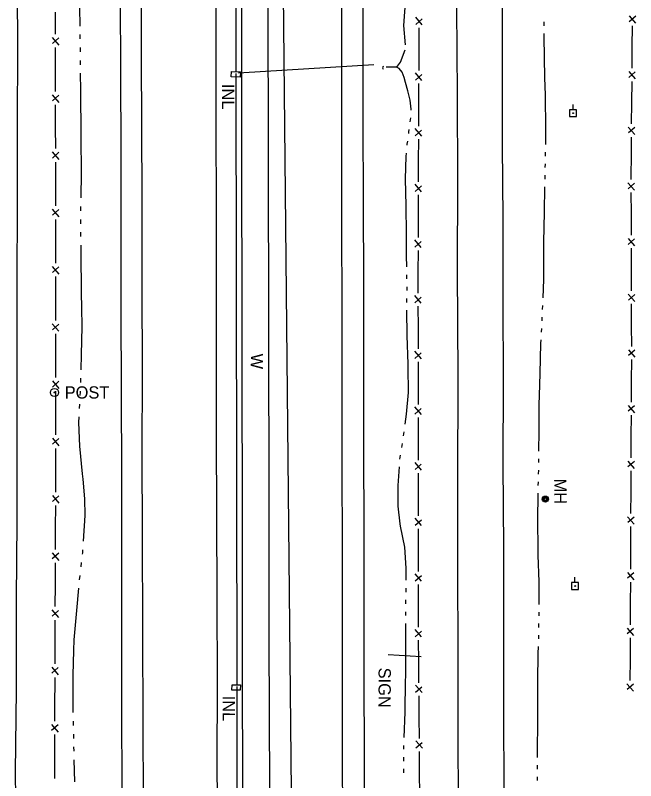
# Model space of a CAD drawing. Extents: x 589250 to 1188077, y 162953 to 363065.
# Drawn here: x 593931 to 594234.6, y 178819.8 to 179194.4 of the extents above; entities that cross this region are included whole.
import ezdxf

# ---------------------------------------------------------------- set-up
doc = ezdxf.new("R2010")
doc.units = 0
for name, color, linetype in [('E_DRN', 7, 'Continuous'), ('E_DRN_Pipe', 7, 'Continuous'), ('E_DRN_SS_UG', 7, 'Continuous'), ('E_DRN_Text', 7, 'Continuous'), ('E_FEN_P', 7, 'Continuous'), ('E_MISCPROP', 7, 'Continuous'), ('E_RDWY', 7, 'Continuous'), ('E_RDWY_Gravel', 7, 'Continuous'), ('E_SGN', 7, 'Continuous'), ('E_SGN_Text', 7, 'Continuous'), ('E_UTL_EPowerPole', 7, 'Continuous'), ('E_UTL_MH', 7, 'Continuous'), ('E_UTL_MH_Text', 7, 'Continuous'), ('E_WAL', 7, 'Continuous'), ('E_WAL_Text', 7, 'Continuous'), ('E_WTR_FlowLine', 7, 'Continuous'), ('E_WTR_P', 7, 'Continuous')]:
    doc.layers.add(name, color=color, linetype=linetype)

msp = doc.modelspace()

# ---------------------------------------------------------------- linework, layer by layer
at = {"layer": 'E_DRN'}
for p, q in [((594036.62, 179164.29), (594036.68, 179166.88)), ((594036.68, 179166.88), (594041.09, 179166.78)), ((594041.04, 179164.19), (594036.62, 179164.29)), ((594041.09, 179166.78), (594041.04, 179164.19)), ((594036.98, 178864.06), (594037.02, 178866.76)), ((594041.08, 178864), (594036.98, 178864.06)), ((594037.02, 178866.76), (594041.12, 178866.7)), ((594041.12, 178866.7), (594041.08, 178864))]:
    msp.add_line(p, q, dxfattribs=at)
msp.add_arc((594111.58, 179168.69), 0.878, 122.9798, 229.24, dxfattribs=at)
at = {"layer": 'E_DRN_Pipe'}
for p, q in [((594039.03, 179166.77), (594038.75, 179342.7)), ((594039.99, 178566.16), (594039.51, 178865.79))]:
    msp.add_line(p, q, dxfattribs=at)
at = {"layer": 'E_DRN_SS_UG'}
for p, q in [((594040.23, 179166.32), (594106.42, 179170.36)), ((594039.51, 178866.49), (594039.03, 179166))]:
    msp.add_line(p, q, dxfattribs=at)
at = {"layer": 'E_FEN_P'}
for p, q in [((593950.54, 179195.91), (593950.53, 179185.21)), ((594130.1, 179189.79), (594126.96, 179193.43)), ((594231.41, 179194.18), (594234.54, 179190.53)), ((594234.56, 179193.99), (594231.45, 179191.29)), ((594126.95, 179189.97), (594130.05, 179192.68)), ((594232.83, 179189.33), (594232.74, 179178.93)), ((594128.58, 179177.8), (594128.64, 179188.2)), ((593949.03, 179183.56), (593952.27, 179179.83)), ((593952.28, 179183.39), (593949.1, 179180.59)), ((593950.53, 179178.59), (593950.53, 179167.89)), ((594232.74, 179178.93), (594232.66, 179168.52)), ((594128.53, 179167.39), (594128.58, 179177.8)), ((593950.53, 179167.89), (593950.54, 179157.19)), ((594231.18, 179166.93), (594234.31, 179163.29)), ((594126.81, 179162.73), (594129.92, 179165.44)), ((594129.97, 179162.55), (594126.83, 179166.19)), ((594234.34, 179166.74), (594231.23, 179164.04)), ((594128.45, 179150.55), (594128.5, 179160.95)), ((594232.6, 179162.08), (594232.52, 179151.68)), ((593949.04, 179155.54), (593952.28, 179151.81)), ((593952.28, 179155.37), (593949.11, 179152.56)), ((593950.54, 179150.56), (593950.54, 179139.86)), ((594128.41, 179140.15), (594128.45, 179149.54)), ((594128.45, 179149.54), (594128.45, 179150.55)), ((594232.52, 179151.68), (594232.43, 179141.28)), ((593950.54, 179139.86), (593950.55, 179129.16)), ((594126.7, 179135.48), (594129.8, 179138.2)), ((594129.85, 179135.31), (594126.71, 179138.94)), ((594230.96, 179139.69), (594234.08, 179136.04)), ((594234.11, 179139.5), (594231, 179136.8)), ((594128.35, 179123.31), (594128.39, 179133.71)), ((594232.38, 179134.84), (594232.29, 179124.44)), ((593949.05, 179127.52), (593952.29, 179123.79)), ((593952.29, 179127.35), (593949.12, 179124.54)), ((593950.55, 179122.54), (593950.55, 179111.84)), ((594128.32, 179112.91), (594128.35, 179123.31)), ((594232.29, 179124.44), (594232.23, 179116.97)), ((594232.23, 179116.97), (594232.23, 179114.04)), ((593950.55, 179111.84), (593950.56, 179101.14)), ((594126.6, 179108.24), (594129.7, 179110.95)), ((594129.76, 179108.06), (594126.62, 179111.7)), ((594230.78, 179112.43), (594233.95, 179108.82)), ((594233.94, 179112.27), (594230.85, 179109.54)), ((594232.25, 179107.6), (594232.28, 179097.19)), ((594128.26, 179096.06), (594128.3, 179106.47)), ((593949.06, 179099.49), (593952.31, 179095.77)), ((593952.3, 179099.32), (593949.13, 179096.52)), ((594128.22, 179085.66), (594128.26, 179096.06)), ((594232.28, 179097.19), (594232.3, 179086.79)), ((593950.56, 179094.52), (593950.56, 179083.82)), ((594129.66, 179080.82), (594126.52, 179084.45)), ((594230.85, 179085.19), (594234.01, 179081.57)), ((594234, 179085.03), (594230.92, 179082.29)), ((593950.56, 179083.82), (593950.57, 179073.12)), ((594126.51, 179080.99), (594129.61, 179083.71)), ((594128.17, 179068.82), (594128.2, 179079.22)), ((594232.32, 179080.35), (594232.34, 179069.95)), ((593949.07, 179071.47), (593952.31, 179067.74)), ((593952.31, 179071.3), (593949.14, 179068.49)), ((594232.34, 179069.95), (594232.37, 179059.55)), ((593950.57, 179066.49), (593950.57, 179055.79)), ((594128.17, 179068.64), (594128.17, 179068.82)), ((594128.18, 179058.42), (594128.17, 179068.64)), ((593950.57, 179055.79), (593950.57, 179045.09)), ((594129.64, 179053.58), (594126.48, 179057.2)), ((594126.48, 179053.74), (594129.57, 179056.47)), ((594230.92, 179057.94), (594234.08, 179054.33)), ((594234.07, 179057.78), (594230.99, 179055.05)), ((594128.2, 179041.57), (594128.18, 179051.98)), ((594232.39, 179053.11), (594232.41, 179042.7)), ((593949.07, 179043.45), (593952.32, 179039.72)), ((593952.32, 179043.28), (593949.14, 179040.47)), ((594128.21, 179031.17), (594128.2, 179041.57)), ((594232.41, 179042.7), (594232.44, 179032.3)), ((593950.57, 179038.47), (593950.57, 179027.77)), ((594129.67, 179026.33), (594126.51, 179029.95)), ((594126.52, 179026.5), (594129.6, 179029.23)), ((594230.98, 179030.7), (594234.15, 179027.08)), ((594234.14, 179030.54), (594231.06, 179027.81)), ((593950.57, 179027.77), (593950.58, 179017.07)), ((594128.23, 179014.33), (594128.22, 179024.73)), ((594232.44, 179025.86), (594232.39, 179015.46)), ((593949.08, 179015.42), (593952.32, 179011.7)), ((593952.32, 179015.25), (593949.15, 179012.45)), ((594128.24, 179003.93), (594128.23, 179014.33)), ((594232.39, 179015.46), (594232.34, 179005.06)), ((593950.58, 179010.45), (593950.58, 178999.75)), ((594129.7, 178999.09), (594126.54, 179002.71)), ((594126.55, 178999.25), (594129.63, 179001.98)), ((594230.88, 179003.46), (594234.02, 178999.83)), ((594234.03, 179003.28), (594230.93, 179000.57)), ((593950.58, 178999.75), (593950.58, 178989.05)), ((594232.31, 178998.62), (594232.26, 178988.21)), ((594128.26, 178989.03), (594128.25, 178997.49)), ((593949.08, 178987.4), (593952.33, 178983.67)), ((593952.33, 178987.23), (593949.15, 178984.42)), ((594128.26, 178987.08), (594128.26, 178989.03)), ((594128.26, 178976.68), (594128.26, 178987.08)), ((594232.26, 178988.21), (594232.22, 178977.81)), ((593950.58, 178982.42), (593950.58, 178971.72)), ((594230.75, 178976.22), (594233.89, 178972.58)), ((594233.91, 178976.04), (594230.8, 178973.33)), ((594129.72, 178971.84), (594126.57, 178975.47)), ((594126.57, 178972.01), (594129.66, 178974.74)), ((593950.58, 178971.72), (593950.59, 178961.02)), ((594128.27, 178959.84), (594128.27, 178970.24)), ((594232.19, 178971.37), (594232.14, 178960.97)), ((594232.14, 178960.97), (594232.09, 178950.57)), ((593949.08, 178959.38), (593952.31, 178955.64)), ((593952.33, 178959.2), (593949.14, 178956.41)), ((594128.28, 178949.44), (594128.27, 178959.84)), ((593950.56, 178954.4), (593950.52, 178943.7)), ((594129.74, 178944.6), (594126.58, 178948.22)), ((594126.58, 178944.76), (594129.67, 178947.49)), ((594230.63, 178948.97), (594233.77, 178945.34)), ((594233.78, 178948.79), (594230.68, 178946.08)), ((593950.52, 178943.7), (593950.48, 178933)), ((594128.29, 178932.59), (594128.28, 178943)), ((594232.06, 178944.13), (594232.02, 178933.73)), ((593948.98, 178931.36), (593952.21, 178927.62)), ((593952.22, 178931.18), (593949.03, 178928.38)), ((594128.3, 178922.19), (594128.29, 178932.59)), ((594232.01, 178931.78), (594231.97, 178923.32)), ((594232.02, 178933.73), (594232.01, 178931.78)), ((593950.46, 178926.38), (593950.42, 178915.68)), ((594129.76, 178917.35), (594126.6, 178920.98)), ((594126.6, 178917.52), (594129.69, 178920.25)), ((594230.51, 178921.73), (594233.65, 178918.09)), ((594233.66, 178921.55), (594230.56, 178918.84)), ((594231.95, 178916.88), (594231.9, 178906.48)), ((593950.42, 178915.68), (593950.38, 178904.98)), ((594128.31, 178905.35), (594128.3, 178915.75)), ((594128.31, 178894.95), (594128.31, 178905.35)), ((594231.9, 178906.48), (594231.86, 178896.08)), ((593948.87, 178903.34), (593952.1, 178899.6)), ((593952.11, 178903.15), (593948.93, 178900.36)), ((593950.35, 178898.35), (593950.31, 178887.65)), ((594129.79, 178890.12), (594126.61, 178893.72)), ((594230.4, 178894.48), (594233.54, 178890.85)), ((594233.55, 178894.31), (594230.45, 178891.59)), ((594126.64, 178890.26), (594129.7, 178893.01)), ((594231.84, 178889.64), (594231.8, 178879.24)), ((593950.31, 178887.65), (593950.27, 178876.95)), ((594128.43, 178878.11), (594128.35, 178888.51)), ((594231.8, 178879.24), (594231.75, 178868.83)), ((593948.76, 178875.31), (593952, 178871.57)), ((593952.01, 178875.13), (593948.82, 178872.34)), ((594128.51, 178867.7), (594128.43, 178878.11)), ((593950.24, 178870.33), (593950.23, 178866.09)), ((594230.29, 178867.24), (594233.43, 178863.6)), ((593950.23, 178866.09), (593950.21, 178859.63)), ((594130, 178862.88), (594126.82, 178866.47)), ((594126.84, 178863.02), (594129.91, 178865.77)), ((594233.44, 178867.06), (594230.34, 178864.35)), ((593950.21, 178859.63), (593950.19, 178848.93)), ((594128.63, 178850.86), (594128.56, 178861.26)), ((594128.71, 178840.46), (594128.63, 178850.86)), ((593948.69, 178847.29), (593951.93, 178843.55)), ((593951.93, 178847.11), (593948.75, 178844.31)), ((593950.18, 178842.31), (593950.15, 178831.61)), ((594130.21, 178835.63), (594127.03, 178839.23)), ((594127.05, 178835.77), (594130.12, 178838.52)), ((594128.84, 178823.62), (594128.76, 178834.02)), ((593950.15, 178831.61), (593950.13, 178820.91)), ((594128.92, 178813.22), (594128.84, 178823.62))]:
    msp.add_line(p, q, dxfattribs=at)
at = {"layer": 'E_MISCPROP'}
for radius in [2, 0.25]:
    msp.add_circle((593950.13, 179009.8), radius, dxfattribs=at)
at = {"layer": 'E_RDWY'}
for p, q in [((594054.77, 179170.95), (594054.52, 179246.25)), ((594090.47, 179242.14), (594090.62, 179167.72)), ((594029.04, 179224.35), (594029.08, 179179.02)), ((593931.82, 179219.75), (593931.96, 179181.75)), ((594169.14, 179217.53), (594169.15, 179174.56)), ((593992.79, 179174.31), (593992.7, 179211.92)), ((594147.35, 179155.68), (594147.11, 179198.08)), ((593931.96, 179181.75), (593931.86, 179138.02)), ((594029.08, 179179.02), (594029.17, 179141.44)), ((593992.91, 179140.15), (593992.79, 179174.31)), ((594169.15, 179174.56), (594169.3, 179130.91)), ((594054.85, 179156.76), (594054.77, 179170.95)), ((594090.62, 179167.72), (594090.59, 179127.36)), ((594054.94, 179107.67), (594054.85, 179156.76)), ((594147.46, 179113.29), (594147.35, 179155.68)), ((594029.17, 179141.44), (594029.25, 179098.96)), ((593931.86, 179138.02), (593931.83, 179102.06)), ((593993.04, 179104.42), (593992.91, 179140.15)), ((594169.3, 179130.91), (594169.52, 179094.73)), ((594090.59, 179127.36), (594090.63, 179090.8)), ((594147.36, 179069.73), (594147.46, 179113.29)), ((594055.03, 179058.58), (594054.94, 179107.67)), ((593993.03, 179062.09), (593993.04, 179104.42)), ((593931.83, 179102.06), (593931.73, 179063.69)), ((594029.25, 179098.96), (594029.26, 179060.16)), ((594169.52, 179094.73), (594169.53, 179054.76)), ((594090.63, 179090.8), (594090.74, 179051.69)), ((594147.64, 179017.79), (594147.36, 179069.73)), ((593931.73, 179063.69), (593931.69, 179022.38)), ((593993.16, 179019.49), (593993.03, 179062.09)), ((594029.26, 179060.16), (594029.33, 179023.1)), ((594055.11, 179018.78), (594055.03, 179058.58)), ((594169.53, 179054.76), (594169.63, 179015.01)), ((594090.74, 179051.69), (594090.81, 179010.2)), ((593931.69, 179022.38), (593931.75, 178985.69)), ((594029.33, 179023.1), (594029.3, 178988.45)), ((593993.1, 178980.01), (593993.16, 179019.49)), ((594055.13, 178977.82), (594055.11, 179018.78)), ((594147.56, 178965.71), (594147.64, 179017.79)), ((594169.63, 179015.01), (594169.53, 178974.73)), ((594090.81, 179010.2), (594090.83, 178990.69)), ((594029.3, 178988.45), (594029.41, 178950.42)), ((594090.83, 178990.69), (594090.91, 178916.9)), ((593931.75, 178985.69), (593931.63, 178946.55)), ((593993.22, 178940.03), (593993.1, 178980.01)), ((594055.25, 178907.47), (594055.13, 178977.82)), ((594169.53, 178974.73), (594169.86, 178933.76)), ((594147.57, 178924.49), (594147.56, 178965.71)), ((594029.41, 178950.42), (594029.61, 178908.48)), ((593931.63, 178946.55), (593931.38, 178908.72)), ((593993.43, 178893.45), (593993.22, 178940.03)), ((594169.86, 178933.76), (594169.9, 178891.34)), ((594147.68, 178881.29), (594147.57, 178924.49)), ((594090.91, 178916.9), (594090.96, 178870.03)), ((593931.38, 178908.72), (593931.32, 178864.22)), ((594029.61, 178908.48), (594029.68, 178868.39)), ((594055.25, 178888.44), (594055.25, 178907.47)), ((593993.5, 178847.18), (593993.43, 178893.45)), ((594169.9, 178891.34), (594169.92, 178852.79)), ((594055.43, 178853.31), (594055.25, 178888.44)), ((594147.75, 178839.95), (594147.68, 178881.29)), ((594029.68, 178868.39), (594029.6, 178827.03)), ((594090.96, 178870.03), (594090.98, 178822.57)), ((593931.32, 178864.22), (593930.96, 178823.97)), ((594055.48, 178814.94), (594055.43, 178853.31)), ((594169.92, 178852.79), (594169.97, 178815.55)), ((593993.66, 178798.6), (593993.5, 178847.18)), ((594147.82, 178791.44), (594147.75, 178839.95)), ((594029.6, 178827.03), (594029.78, 178790.44)), ((593930.96, 178823.97), (593931.28, 178788.81)), ((594090.98, 178822.57), (594091.08, 178776.19))]:
    msp.add_line(p, q, dxfattribs=at)
at = {"layer": 'E_RDWY_Gravel'}
for p, q in [((594101.05, 179217.6), (594101.08, 179180.48)), ((593982.53, 179166.59), (593982.49, 179206.51)), ((594101.08, 179180.48), (594101.1, 179142.33)), ((593982.77, 179127.61), (593982.53, 179166.59)), ((594101.1, 179142.33), (594101.22, 179103.16)), ((593982.76, 179089.04), (593982.77, 179127.61)), ((594101.22, 179103.16), (594101.32, 179063.21)), ((593982.81, 179050.78), (593982.76, 179089.04)), ((594101.32, 179063.21), (594101.32, 179020.05)), ((593982.94, 179009.81), (593982.81, 179050.78)), ((594101.32, 179020.05), (594101.37, 178980.71)), ((593983.04, 178969.78), (593982.94, 179009.81)), ((594101.37, 178980.71), (594101.46, 178943.96)), ((593983.03, 178931.43), (593983.04, 178969.78)), ((594101.46, 178943.96), (594101.5, 178907.77)), ((593983.09, 178894.65), (593983.03, 178931.43)), ((594101.5, 178907.77), (594101.58, 178870.62)), ((593983.14, 178855.05), (593983.09, 178894.65)), ((594101.58, 178870.62), (594101.64, 178831.68)), ((593983.24, 178815.22), (593983.14, 178855.05)), ((594101.64, 178831.68), (594101.8, 178787.91))]:
    msp.add_line(p, q, dxfattribs=at)
at = {"layer": 'E_SGN'}
msp.add_line((594129.64, 178880.37), (594113.36, 178881.3), dxfattribs=at)
at = {"layer": 'E_UTL_EPowerPole'}
for points in [[(594205.59, 179148.17), (594202.24, 179148.17)], [(594202.24, 179148.17), (594202.24, 179144.82)], [(594203.92, 179148.17), (594203.92, 179150.82)], [(594205.59, 179144.82), (594205.59, 179148.17)], [(594202.24, 179144.82), (594205.59, 179144.82)], [(594206.52, 178916.75), (594203.17, 178916.75)], [(594203.17, 178916.75), (594203.17, 178913.39)], [(594204.85, 178916.75), (594204.85, 178919.39)], [(594206.52, 178913.39), (594206.52, 178916.75)], [(594203.17, 178913.39), (594206.52, 178913.39)]]:
    msp.add_lwpolyline(points, dxfattribs=at)
for centre in [(594203.95, 179146.5), (594204.88, 178915.07)]:
    msp.add_circle(centre, 0.217, dxfattribs=at)
at = {"layer": 'E_UTL_MH'}
for centre, radius in [((594190.35, 178957.58), 1.5), ((594190.35, 178957.58), 1.22), ((594190.37, 178957.57), 0.968), ((594190.37, 178957.55), 0.605)]:
    msp.add_circle(centre, radius, dxfattribs=at)
at = {"layer": 'E_WAL'}
for p, q in [((594041.82, 179157.71), (594041.72, 179221.76)), ((594041.89, 179112.9), (594041.82, 179157.71)), ((594041.92, 179058.17), (594041.89, 179112.9)), ((594041.93, 179011.67), (594041.92, 179058.17)), ((594042.12, 178958.11), (594041.93, 179011.67)), ((594042.17, 178919.68), (594042.12, 178958.11)), ((594042.19, 178858.68), (594042.17, 178919.68)), ((594042.31, 178831.1), (594042.19, 178858.68)), ((594042.38, 178792.13), (594042.31, 178831.1))]:
    msp.add_line(p, q, dxfattribs=at)
at = {"layer": 'E_WTR_FlowLine'}
for p, q in [((593962.34, 179198.28), (593962.48, 179189.15)), ((594189.79, 179189.27), (594189.81, 179191.15)), ((593962.55, 179184.95), (593962.58, 179182.84)), ((594189.89, 179172.36), (594189.81, 179185.52)), ((593962.63, 179178.64), (593962.65, 179176.53)), ((594119.5, 179171.42), (594121.72, 179177.55)), ((593962.68, 179172.33), (593962.7, 179170.23)), ((594117.54, 179168.93), (594119.5, 179171.42)), ((594190.33, 179158.32), (594189.89, 179172.36)), ((594116.2, 179169.02), (594112.52, 179169.01)), ((594117.48, 179168.96), (594116.2, 179169.02)), ((594118.89, 179168.38), (594117.48, 179168.96)), ((594120.3, 179166.56), (594118.89, 179168.38)), ((593962.73, 179166.02), (593962.79, 179157.68)), ((594121.24, 179164.03), (594120.3, 179166.56)), ((594121.9, 179161.54), (594121.24, 179164.03)), ((594122.98, 179157.52), (594121.9, 179161.54)), ((593962.79, 179157.68), (593963.09, 179135.53)), ((594124.12, 179152.8), (594122.98, 179157.52)), ((594190.38, 179156.86), (594190.33, 179158.32)), ((594190.67, 179137.16), (594190.38, 179156.86)), ((594124.74, 179148.48), (594124.12, 179152.8)), ((594124.72, 179148.03), (594124.74, 179148.48)), ((594124.27, 179142.28), (594124.53, 179144.18)), ((594123.49, 179136.56), (594123.61, 179137.45)), ((594123.61, 179137.45), (594123.75, 179138.47)), ((594190.54, 179131.12), (594190.67, 179137.16)), ((593963.09, 179135.53), (593963.1, 179134.62)), ((593963.1, 179134.62), (593963.11, 179117.36)), ((594122.78, 179130.83), (594122.81, 179131.26)), ((594122.81, 179131.26), (594123, 179132.74)), ((594122.31, 179125.26), (594122.45, 179127)), ((594190.43, 179125.5), (594190.47, 179127.37)), ((594121.95, 179114.41), (594122.31, 179125.26)), ((594190.31, 179119.87), (594190.35, 179121.75)), ((593963.11, 179117.36), (593962.95, 179105.03)), ((594122.31, 179101.13), (594121.95, 179114.41)), ((594190.2, 179114.24), (594190.24, 179116.12)), ((594189.9, 179098.08), (594190.13, 179110.49)), ((593962.89, 179100.83), (593962.87, 179098.87)), ((594122.31, 179099.11), (594122.31, 179101.13)), ((593962.87, 179098.87), (593962.87, 179098.72)), ((594122.33, 179089.34), (594122.31, 179099.11)), ((594189.67, 179083.3), (594189.9, 179098.08)), ((593962.89, 179094.52), (593962.9, 179092.41)), ((593962.93, 179088.21), (593962.94, 179086.11)), ((594122.44, 179076.68), (594122.33, 179089.34)), ((593962.96, 179081.9), (593962.98, 179078.53)), ((594189.59, 179065.12), (594189.66, 179082.59)), ((594189.66, 179082.59), (594189.67, 179083.3)), ((593962.98, 179078.53), (593963.12, 179058.33)), ((594122.53, 179071.21), (594122.44, 179076.68)), ((594122.62, 179065.43), (594122.59, 179067.36)), ((594189.24, 179056.1), (594189.59, 179065.12)), ((593963.12, 179058.33), (593963.3, 179051.41)), ((594122.72, 179059.73), (594122.69, 179061.58)), ((594122.71, 179059.66), (594122.72, 179059.73)), ((594122.6, 179053.89), (594122.64, 179055.81)), ((593963.3, 179051.41), (593963.55, 179041.94)), ((594189.02, 179050.48), (594189.1, 179052.35)), ((594122.52, 179049.85), (594122.53, 179050.04)), ((594122.76, 179037.65), (594122.52, 179049.85)), ((594188.77, 179044.86), (594188.87, 179046.73)), ((593963.55, 179041.94), (593963.19, 179028.44)), ((594188.48, 179039.24), (594188.58, 179041.11)), ((594123.27, 179023.59), (594122.76, 179037.65)), ((594187.79, 179019.11), (594188.2, 179033.8)), ((594188.2, 179033.8), (594188.29, 179035.49)), ((593963.19, 179028.44), (593962.98, 179020.93)), ((594123.28, 179022.15), (594123.27, 179023.59)), ((594123.36, 179009.74), (594123.28, 179022.15)), ((594187.5, 179008.3), (594187.79, 179019.11)), ((593962.86, 179016.72), (593962.8, 179014.62)), ((593962.66, 179009.88), (593962.58, 179008.31)), ((593962.68, 179010.41), (593962.66, 179009.88)), ((594122.35, 178999.2), (594123.36, 179009.74)), ((594187.38, 179003.98), (594187.5, 179008.3)), ((593962.35, 179004.11), (593962.24, 179002.01)), ((594187.27, 178990.79), (594187.38, 179003.98)), ((594121.71, 178994.33), (594122.35, 178999.2)), ((593962.02, 178997.81), (593961.88, 178995.17)), ((593961.88, 178995.17), (593962.38, 178983.53)), ((594187.22, 178981.1), (594187.27, 178990.79)), ((594120.96, 178988.61), (594121.21, 178990.52)), ((593962.38, 178983.53), (593963.7, 178969.94)), ((594120.09, 178982.9), (594120.4, 178984.8)), ((594119.16, 178977.2), (594119.47, 178979.1)), ((594187.19, 178975.47), (594187.2, 178977.35)), ((594118.32, 178964.22), (594118.91, 178973.36)), ((593963.7, 178969.94), (593963.94, 178967.41)), ((594187.06, 178969.85), (594187.12, 178971.72)), ((593963.94, 178967.41), (593964.85, 178957.81)), ((594186.9, 178964.22), (594186.96, 178966.1)), ((594118.29, 178954.16), (594118.32, 178964.22)), ((593964.85, 178957.81), (593965.04, 178949.54)), ((594186.72, 178946.89), (594186.82, 178960.47)), ((594119.31, 178945.54), (594118.29, 178954.16)), ((593965.04, 178949.54), (593964.17, 178936.98)), ((594186.8, 178933.27), (594186.72, 178946.89)), ((594119.44, 178944.39), (594119.31, 178945.54)), ((594121.54, 178934.09), (594119.44, 178944.39)), ((593963.77, 178931.34), (593963.7, 178930.69)), ((593963.87, 178932.79), (593963.77, 178931.34)), ((594122.26, 178923.87), (594121.54, 178934.09)), ((594186.82, 178930.23), (594186.8, 178933.27)), ((594187.25, 178917.16), (594186.82, 178930.23)), ((593963.23, 178926.51), (593962.99, 178924.42)), ((594122.21, 178917.88), (594122.26, 178923.87)), ((593962.52, 178920.24), (593962.28, 178918.15)), ((594187.31, 178906.88), (594187.25, 178917.16)), ((593961.87, 178913.97), (593960.94, 178903.05)), ((594122.16, 178912.1), (594122.17, 178914.03)), ((594122.11, 178906.33), (594122.12, 178908.26)), ((594187.31, 178906.07), (594187.31, 178906.88)), ((593960.94, 178903.05), (593959.65, 178888.64)), ((594122.06, 178900.56), (594122.08, 178902.48)), ((594187.26, 178900.44), (594187.27, 178902.32)), ((594122.13, 178885.13), (594122.04, 178896.71)), ((594187.21, 178894.82), (594187.23, 178896.69)), ((594187.1, 178889.19), (594187.18, 178891.06)), ((593959.65, 178888.64), (593959.47, 178883.57)), ((593959.47, 178883.57), (593959.04, 178871.39)), ((594122, 178870.77), (594122.13, 178885.13)), ((594186.6, 178868.53), (594186.79, 178882.09)), ((594186.79, 178882.09), (594186.94, 178885.44)), ((593959.04, 178871.39), (593959.18, 178853.52)), ((594121.72, 178853.29), (594121.97, 178868.8)), ((594121.97, 178868.81), (594122, 178870.77)), ((594186.6, 178858.24), (594186.6, 178868.53)), ((594186.61, 178851.03), (594186.6, 178858.24)), ((593959.18, 178853.52), (593959.18, 178853.08)), ((594121.27, 178840.91), (594121.72, 178853.29)), ((593959.27, 178848.88), (593959.31, 178846.77)), ((594186.5, 178831.77), (594186.61, 178851.03)), ((593959.39, 178842.57), (593959.43, 178840.47)), ((593959.51, 178836.26), (593959.55, 178834.16)), ((594121.12, 178835.14), (594121.13, 178837.06)), ((593959.64, 178829.95), (593959.86, 178819.26)), ((594121.1, 178829.36), (594121.11, 178831.29)), ((594186.5, 178831.04), (594186.5, 178831.77)), ((594186.46, 178825.41), (594186.48, 178827.29)), ((594121.07, 178823.59), (594121.08, 178825.52)), ((594186.44, 178820.84), (594186.44, 178821.66)), ((594186.46, 178819.78), (594186.44, 178820.84))]:
    msp.add_line(p, q, dxfattribs=at)
msp.add_lwpolyline([(594073.21, 178114.16), (594031.68, 182250.5)], dxfattribs=at)
at = {"layer": 'E_WTR_P'}
msp.add_lwpolyline([(594121.93, 179179.94), (594121.16, 179189.36), (594122.9, 179214.1), (594124.43, 179241.15), (594124.33, 179269.66), (594125.21, 179290.81), (594124.85, 179314.47)], dxfattribs=at)

# ---------------------------------------------------------------- texts
at = {"layer": 'E_DRN_Text'}
for p in [(594032.09, 179160.83), (594032.48, 178861.34)]:
    msp.add_text('INL', height=6, rotation=269.8961, dxfattribs=at).set_placement(p)
at = {"layer": 'E_MISCPROP'}
msp.add_text('POST', height=6, dxfattribs=at).set_placement((593955.13, 179006.8))
at = {"layer": 'E_SGN_Text'}
msp.add_text('SIGN', height=6, rotation=269.8961, dxfattribs=at).set_placement((594108.73, 178875.09))
at = {"layer": 'E_UTL_MH_Text'}
msp.add_text('MH', height=6, rotation=270.5236, dxfattribs=at).set_placement((594194.66, 178967.61))
at = {"layer": 'E_WAL_Text'}
msp.add_text('W', height=6, rotation=269.8961, dxfattribs=at).set_placement((594046.23, 179028.8))

doc.saveas('drawing.dxf')
